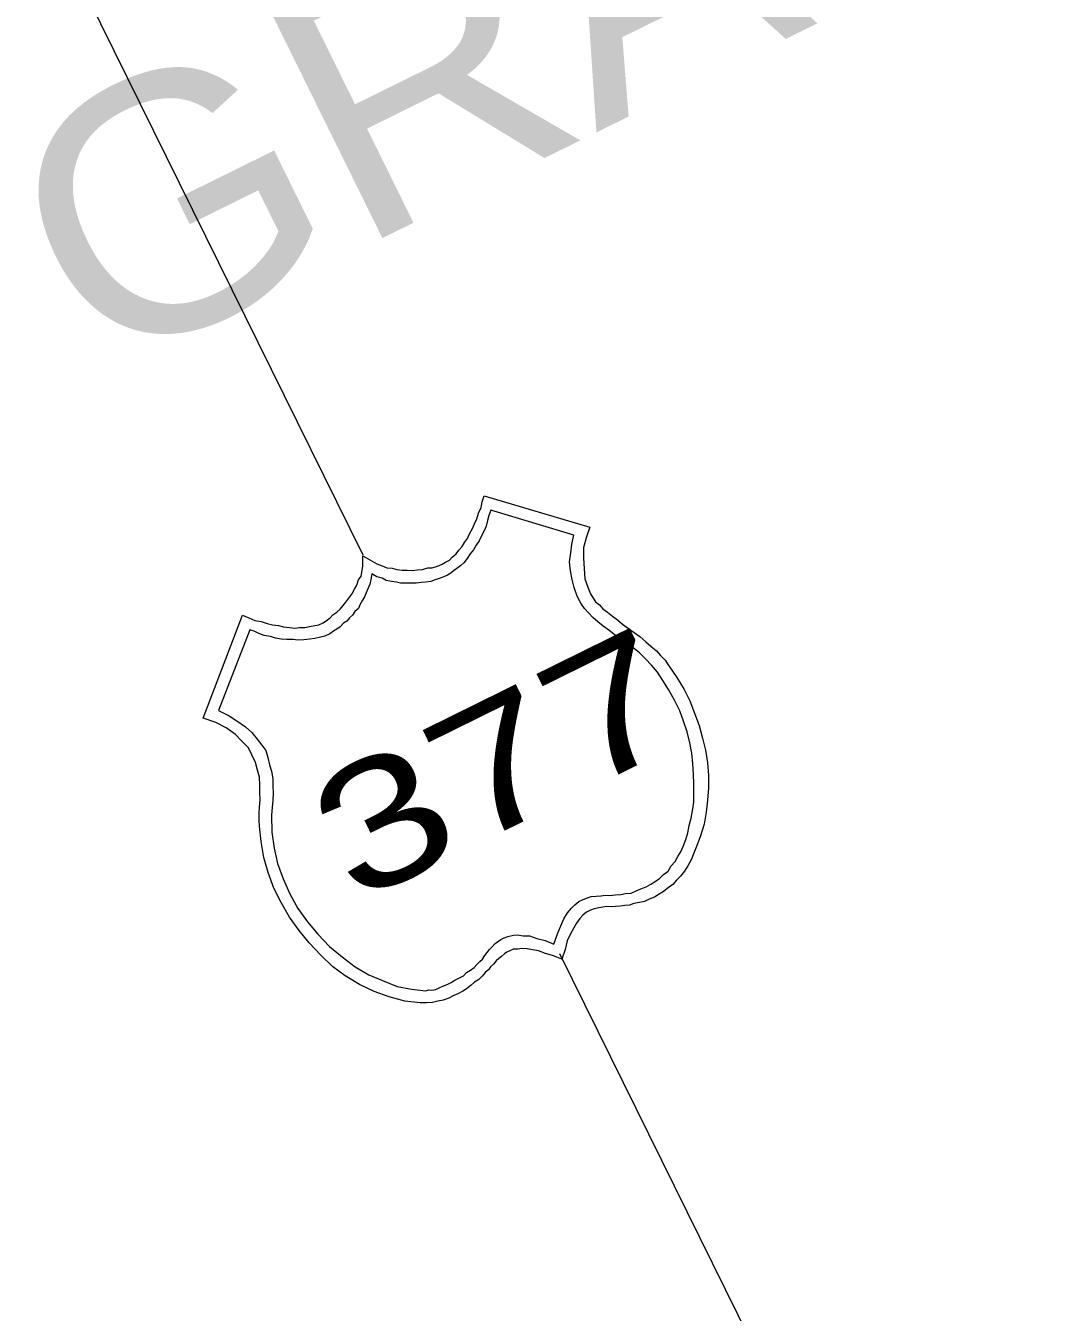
# Model space of a CAD drawing. Extents: x 2356606 to 2371222, y 6973096 to 6982644.
# Drawn here: x 2370879.1 to 2370920.3, y 6980470.1 to 6980522 of the extents above; entities that cross this region are included whole.
import ezdxf

# ---------------------------------------------------------------- set-up
doc = ezdxf.new("R2010")
doc.units = 0
doc.header["$LTSCALE"] = 2
doc.layers.add('62', color=7, linetype='Continuous', lineweight=13)
doc.layers.add('63', color=7, linetype='Continuous', lineweight=13)

msp = doc.modelspace()

# ---------------------------------------------------------------- linework, layer by layer
at = {"layer": '62'}
for p, q in [((2370892.782, 6980500.662), (2370879.15, 6980528.283)), ((2370920.14, 6980445.229), (2370900.731, 6980484.556))]:
    msp.add_line(p, q, dxfattribs=at)
for points in [[(2370886.317, 6980494.08), (2370887.909, 6980498.231), (2370888.16, 6980498.129), (2370888.41, 6980498.024), (2370888.662, 6980497.974), (2370888.903, 6980497.892), (2370889.125, 6980497.849), (2370889.368, 6980497.819), (2370889.569, 6980497.769), (2370889.809, 6980497.737), (2370890.021, 6980497.715), (2370890.212, 6980497.735), (2370890.433, 6980497.743), (2370890.615, 6980497.781), (2370890.826, 6980497.811), (2370890.987, 6980497.84), (2370891.17, 6980497.93), (2370891.342, 6980498.04), (2370891.453, 6980498.121), (2370891.564, 6980498.249), (2370891.715, 6980498.351), (2370891.856, 6980498.472), (2370891.977, 6980498.632), (2370892.089, 6980498.762), (2370892.211, 6980498.922), (2370892.332, 6980499.083), (2370892.434, 6980499.283), (2370892.524, 6980499.453), (2370892.596, 6980499.665), (2370892.701, 6980499.814), (2370892.739, 6980500.034), (2370892.77, 6980500.229), (2370892.771, 6980500.43), (2370892.773, 6980500.63), (2370892.954, 6980500.52), (2370893.152, 6980500.417), (2370893.336, 6980500.304), (2370893.545, 6980500.233), (2370893.735, 6980500.151), (2370893.949, 6980500.132), (2370894.149, 6980500.08), (2370894.361, 6980500.057), (2370894.561, 6980500.059), (2370894.773, 6980500.036), (2370894.984, 6980500.064), (2370895.175, 6980500.083), (2370895.397, 6980500.144), (2370895.569, 6980500.153), (2370895.79, 6980500.211), (2370895.973, 6980500.301), (2370896.113, 6980500.37), (2370896.275, 6980500.45), (2370896.384, 6980500.58), (2370896.547, 6980500.711), (2370896.646, 6980500.863), (2370896.78, 6980501.002), (2370896.872, 6980501.173), (2370896.992, 6980501.332), (2370897.076, 6980501.524), (2370897.197, 6980501.735), (2370897.279, 6980501.926), (2370897.381, 6980502.126), (2370897.441, 6980502.357), (2370897.554, 6980502.59), (2370897.593, 6980502.808), (2370897.676, 6980503.05), (2370901.938, 6980501.79), (2370901.805, 6980501.396), (2370901.692, 6980500.964), (2370901.68, 6980500.532), (2370901.708, 6980500.118), (2370901.735, 6980499.707), (2370901.855, 6980499.365), (2370901.963, 6980499.092), (2370902.074, 6980498.92), (2370902.175, 6980498.77), (2370902.335, 6980498.646), (2370902.463, 6980498.485), (2370902.655, 6980498.355), (2370902.855, 6980498.201), (2370903.055, 6980498.05), (2370903.266, 6980497.876), (2370903.507, 6980497.694), (2370903.737, 6980497.532), (2370903.966, 6980497.37), (2370904.198, 6980497.158), (2370904.407, 6980496.986), (2370904.629, 6980496.794), (2370904.799, 6980496.603), (2370904.988, 6980496.42), (2370905.127, 6980496.187), (2370905.457, 6980495.721), (2370905.747, 6980495.239), (2370905.976, 6980494.775), (2370906.175, 6980494.271), (2370906.364, 6980493.785), (2370906.492, 6980493.272), (2370906.61, 6980492.78), (2370906.689, 6980492.264), (2370906.736, 6980491.762), (2370906.733, 6980491.257)], [(2370906.032, 6980490.033), (2370906.083, 6980490.336), (2370906.138, 6980490.687), (2370906.137, 6980491.041), (2370906.149, 6980491.423), (2370906.134, 6980491.816), (2370906.105, 6980492.227), (2370906.067, 6980492.66), (2370905.988, 6980493.073), (2370905.871, 6980493.519), (2370905.731, 6980493.952), (2370905.571, 6980494.375), (2370905.362, 6980494.798), (2370905.125, 6980495.233), (2370904.894, 6980495.594), (2370904.675, 6980495.937), (2370904.434, 6980496.222), (2370904.185, 6980496.474), (2370903.943, 6980496.707), (2370903.683, 6980496.93), (2370903.442, 6980497.112), (2370903.183, 6980497.285), (2370902.924, 6980497.457), (2370902.712, 6980497.628), (2370902.481, 6980497.789), (2370902.271, 6980497.962), (2370902.06, 6980498.136), (2370901.89, 6980498.327), (2370901.73, 6980498.498), (2370901.571, 6980498.721), (2370901.431, 6980499.004), (2370901.313, 6980499.347), (2370901.222, 6980499.68), (2370901.155, 6980500.024), (2370901.125, 6980500.383), (2370901.169, 6980500.755), (2370901.22, 6980501.107), (2370901.291, 6980501.47), (2370897.938, 6980502.475), (2370897.862, 6980502.263), (2370897.813, 6980502.063), (2370897.751, 6980501.832), (2370897.669, 6980501.642), (2370897.568, 6980501.44), (2370897.467, 6980501.239), (2370897.354, 6980501.059), (2370897.242, 6980500.877), (2370897.101, 6980500.706), (2370896.989, 6980500.525), (2370896.848, 6980500.354), (2370896.725, 6980500.246), (2370896.565, 6980500.114), (2370896.433, 6980500.024), (2370896.332, 6980499.926), (2370896.189, 6980499.855), (2370896.049, 6980499.786), (2370895.859, 6980499.716), (2370895.686, 6980499.657), (2370895.515, 6980499.597), (2370895.304, 6980499.569), (2370895.134, 6980499.561), (2370894.922, 6980499.53), (2370894.721, 6980499.531), (2370894.549, 6980499.522), (2370894.296, 6980499.523), (2370894.128, 6980499.566), (2370893.934, 6980499.598), (2370893.715, 6980499.639), (2370893.545, 6980499.731), (2370893.342, 6980499.78), (2370893.131, 6980499.901), (2370893.087, 6980499.682), (2370893.059, 6980499.491), (2370892.977, 6980499.3), (2370892.907, 6980499.14), (2370892.836, 6980498.98), (2370892.754, 6980498.839), (2370892.643, 6980498.657), (2370892.59, 6980498.506), (2370892.45, 6980498.384), (2370892.349, 6980498.236), (2370892.229, 6980498.127), (2370892.118, 6980497.994), (2370891.983, 6980497.906), (2370891.853, 6980497.763), (2370891.721, 6980497.674), (2370891.59, 6980497.586), (2370891.439, 6980497.485), (2370891.237, 6980497.384), (2370891.055, 6980497.347), (2370890.834, 6980497.287), (2370890.623, 6980497.259), (2370890.381, 6980497.24), (2370890.141, 6980497.219), (2370889.949, 6980497.251), (2370889.696, 6980497.254), (2370889.465, 6980497.265), (2370889.242, 6980497.304), (2370889.033, 6980497.377), (2370888.79, 6980497.408), (2370888.57, 6980497.5)], [(2370888.198, 6980497.644), (2370886.945, 6980494.39), (2370887.375, 6980494.174), (2370887.716, 6980493.94), (2370888.028, 6980493.719), (2370888.287, 6980493.496), (2370888.5, 6980493.223), (2370888.686, 6980492.991), (2370888.847, 6980492.769), (2370888.937, 6980492.488), (2370889.005, 6980492.195), (2370889.083, 6980491.932), (2370889.133, 6980491.629), (2370889.132, 6980491.328), (2370889.141, 6980491.056), (2370889.138, 6980490.755), (2370889.106, 6980490.464), (2370889.085, 6980490.152), (2370889.091, 6980489.477), (2370889.189, 6980488.821), (2370889.316, 6980488.208), (2370889.546, 6980487.592), (2370889.823, 6980486.978), (2370890.144, 6980486.381), (2370890.533, 6980485.846), (2370890.952, 6980485.354), (2370891.422, 6980484.857), (2370891.935, 6980484.433), (2370892.455, 6980484.035), (2370893.017, 6980483.71), (2370893.558, 6980483.476), (2370894.151, 6980483.243), (2370894.733, 6980483.129), (2370895.317, 6980483.066), (2370895.43, 6980483.096), (2370895.56, 6980483.085), (2370895.72, 6980483.114), (2370895.881, 6980483.193), (2370896.003, 6980483.254), (2370896.174, 6980483.313), (2370896.336, 6980483.393), (2370896.487, 6980483.493), (2370896.67, 6980483.583), (2370896.832, 6980483.662), (2370896.963, 6980483.803), (2370897.115, 6980483.903), (2370897.266, 6980484.002), (2370897.376, 6980484.132), (2370897.496, 6980484.241), (2370897.601, 6980484.341), (2370897.702, 6980484.493), (2370897.793, 6980484.612), (2370897.882, 6980484.733), (2370897.985, 6980484.832), (2370898.117, 6980484.975), (2370898.206, 6980485.044), (2370898.339, 6980485.132), (2370898.48, 6980485.203), (2370898.63, 6980485.251), (2370898.852, 6980485.312), (2370899.024, 6980485.322), (2370899.245, 6980485.28), (2370899.497, 6980485.279), (2370899.798, 6980485.177), (2370900.139, 6980485.094), (2370900.492, 6980484.94), (2370900.634, 6980485.362), (2370900.776, 6980485.685), (2370900.887, 6980485.965), (2370901.042, 6980486.216), (2370901.203, 6980486.396), (2370901.334, 6980486.537), (2370901.497, 6980486.668), (2370901.678, 6980486.754), (2370901.848, 6980486.816), (2370902, 6980486.866), (2370902.192, 6980486.883), (2370902.38, 6980486.903), (2370902.573, 6980486.924), (2370902.755, 6980486.912), (2370902.967, 6980486.94), (2370903.188, 6980486.949), (2370903.388, 6980486.999), (2370903.612, 6980487.007), (2370903.813, 6980487.106), (2370904.004, 6980487.175), (2370904.217, 6980487.257), (2370904.409, 6980487.375), (2370904.58, 6980487.484), (2370904.772, 6980487.606), (2370904.924, 6980487.755), (2370905.106, 6980487.897), (2370905.226, 6980488.106), (2370905.39, 6980488.288), (2370905.49, 6980488.488), (2370905.634, 6980488.707), (2370905.735, 6980488.958), (2370905.836, 6980489.211), (2370905.898, 6980489.442), (2370905.949, 6980489.745), (2370906.032, 6980490.033)], [(2370888.57, 6980497.5), (2370888.378, 6980497.583), (2370888.198, 6980497.644)], [(2370887.243, 6980493.682), (2370886.831, 6980493.906), (2370886.317, 6980494.08)], [(2370906.733, 6980491.257), (2370906.701, 6980490.765), (2370906.639, 6980490.282), (2370906.554, 6980489.79), (2370906.401, 6980489.286), (2370906.227, 6980488.826), (2370906.033, 6980488.354), (2370905.903, 6980488.113), (2370905.761, 6980487.893), (2370905.608, 6980487.693), (2370905.436, 6980487.531), (2370905.294, 6980487.362), (2370905.112, 6980487.221), (2370904.911, 6980487.072), (2370904.739, 6980486.96), (2370904.548, 6980486.844), (2370904.336, 6980486.764), (2370904.151, 6980486.673), (2370903.95, 6980486.624), (2370903.72, 6980486.585), (2370903.548, 6980486.525), (2370903.357, 6980486.505), (2370903.165, 6980486.487), (2370902.974, 6980486.469), (2370902.803, 6980486.458), (2370902.621, 6980486.47), (2370902.461, 6980486.441), (2370902.3, 6980486.411), (2370902.118, 6980486.372), (2370901.969, 6980486.323), (2370901.806, 6980486.242), (2370901.665, 6980486.124), (2370901.532, 6980485.982), (2370901.401, 6980485.793), (2370901.29, 6980485.611), (2370901.147, 6980485.34), (2370901.024, 6980485.079), (2370900.943, 6980484.737), (2370900.81, 6980484.346), (2370900.47, 6980484.479), (2370900.146, 6980484.571), (2370899.865, 6980484.683), (2370899.624, 6980484.715), (2370899.403, 6980484.756), (2370899.191, 6980484.775), (2370899.03, 6980484.748), (2370898.859, 6980484.739), (2370898.73, 6980484.697), (2370898.59, 6980484.628), (2370898.497, 6980484.558), (2370898.375, 6980484.449), (2370898.264, 6980484.367), (2370898.163, 6980484.269), (2370898.05, 6980484.139), (2370897.931, 6980484.029), (2370897.859, 6980483.917), (2370897.718, 6980483.797), (2370897.586, 6980483.658), (2370897.454, 6980483.518), (2370897.283, 6980483.408), (2370897.142, 6980483.287), (2370896.96, 6980483.148), (2370896.81, 6980483.047), (2370896.605, 6980482.946), (2370896.446, 6980482.868), (2370896.242, 6980482.769), (2370896.012, 6980482.679), (2370895.8, 6980482.649), (2370895.578, 6980482.592), (2370895.336, 6980482.572), (2370895.083, 6980482.574), (2370894.469, 6980482.647), (2370893.836, 6980482.813), (2370893.224, 6980483.036), (2370892.634, 6980483.32), (2370892.059, 6980483.666), (2370891.55, 6980484.042), (2370891.069, 6980484.505), (2370890.599, 6980485.002), (2370890.199, 6980485.505), (2370889.809, 6980486.042), (2370889.469, 6980486.628), (2370889.18, 6980487.213), (2370888.942, 6980487.848), (2370888.776, 6980488.443), (2370888.656, 6980489.089), (2370888.6, 6980489.712), (2370888.582, 6980489.952), (2370888.582, 6980490.205), (2370888.593, 6980490.485), (2370888.626, 6980490.776), (2370888.609, 6980491.069), (2370888.609, 6980491.371), (2370888.599, 6980491.693), (2370888.511, 6980491.977), (2370888.433, 6980492.287), (2370888.283, 6980492.591), (2370888.144, 6980492.873), (2370887.883, 6980493.145), (2370887.622, 6980493.419), (2370887.243, 6980493.682)]]:
    msp.add_lwpolyline(points, dxfattribs=at)
at = {"layer": '63'}
for p, q in [((2370892.782, 6980500.662), (2370879.15, 6980528.283)), ((2370920.14, 6980445.229), (2370900.731, 6980484.556))]:
    msp.add_line(p, q, dxfattribs=at)
for points in [[(2370886.317, 6980494.08), (2370887.909, 6980498.231), (2370888.16, 6980498.129), (2370888.41, 6980498.024), (2370888.662, 6980497.974), (2370888.903, 6980497.892), (2370889.125, 6980497.849), (2370889.368, 6980497.819), (2370889.569, 6980497.769), (2370889.809, 6980497.737), (2370890.021, 6980497.715), (2370890.212, 6980497.735), (2370890.433, 6980497.743), (2370890.615, 6980497.781), (2370890.826, 6980497.811), (2370890.987, 6980497.84), (2370891.17, 6980497.93), (2370891.342, 6980498.04), (2370891.453, 6980498.121), (2370891.564, 6980498.249), (2370891.715, 6980498.351), (2370891.856, 6980498.472), (2370891.977, 6980498.632), (2370892.089, 6980498.762), (2370892.211, 6980498.922), (2370892.332, 6980499.083), (2370892.434, 6980499.283), (2370892.524, 6980499.453), (2370892.596, 6980499.665), (2370892.701, 6980499.814), (2370892.739, 6980500.034), (2370892.77, 6980500.229), (2370892.771, 6980500.43), (2370892.773, 6980500.63), (2370892.954, 6980500.52), (2370893.152, 6980500.417), (2370893.336, 6980500.304), (2370893.545, 6980500.233), (2370893.735, 6980500.151), (2370893.949, 6980500.132), (2370894.149, 6980500.08), (2370894.361, 6980500.057), (2370894.561, 6980500.059), (2370894.773, 6980500.036), (2370894.984, 6980500.064), (2370895.175, 6980500.083), (2370895.397, 6980500.144), (2370895.569, 6980500.153), (2370895.79, 6980500.211), (2370895.973, 6980500.301), (2370896.113, 6980500.37), (2370896.275, 6980500.45), (2370896.384, 6980500.58), (2370896.547, 6980500.711), (2370896.646, 6980500.863), (2370896.78, 6980501.002), (2370896.872, 6980501.173), (2370896.992, 6980501.332), (2370897.076, 6980501.524), (2370897.197, 6980501.735), (2370897.279, 6980501.926), (2370897.381, 6980502.126), (2370897.441, 6980502.357), (2370897.554, 6980502.59), (2370897.593, 6980502.808), (2370897.676, 6980503.05), (2370901.938, 6980501.79), (2370901.805, 6980501.396), (2370901.692, 6980500.964), (2370901.68, 6980500.532), (2370901.708, 6980500.118), (2370901.735, 6980499.707), (2370901.855, 6980499.365), (2370901.963, 6980499.092), (2370902.074, 6980498.92), (2370902.175, 6980498.77), (2370902.335, 6980498.646), (2370902.463, 6980498.485), (2370902.655, 6980498.355), (2370902.855, 6980498.201), (2370903.055, 6980498.05), (2370903.266, 6980497.876), (2370903.507, 6980497.694), (2370903.737, 6980497.532), (2370903.966, 6980497.37), (2370904.198, 6980497.158), (2370904.407, 6980496.986), (2370904.629, 6980496.794), (2370904.799, 6980496.603), (2370904.988, 6980496.42), (2370905.127, 6980496.187), (2370905.457, 6980495.721), (2370905.747, 6980495.239), (2370905.976, 6980494.775), (2370906.175, 6980494.271), (2370906.364, 6980493.785), (2370906.492, 6980493.272), (2370906.61, 6980492.78), (2370906.689, 6980492.264), (2370906.736, 6980491.762), (2370906.733, 6980491.257)], [(2370906.032, 6980490.033), (2370906.083, 6980490.336), (2370906.138, 6980490.687), (2370906.137, 6980491.041), (2370906.149, 6980491.423), (2370906.134, 6980491.816), (2370906.105, 6980492.227), (2370906.067, 6980492.66), (2370905.988, 6980493.073), (2370905.871, 6980493.519), (2370905.731, 6980493.952), (2370905.571, 6980494.375), (2370905.362, 6980494.798), (2370905.125, 6980495.233), (2370904.894, 6980495.594), (2370904.675, 6980495.937), (2370904.434, 6980496.222), (2370904.185, 6980496.474), (2370903.943, 6980496.707), (2370903.683, 6980496.93), (2370903.442, 6980497.112), (2370903.183, 6980497.285), (2370902.924, 6980497.457), (2370902.712, 6980497.628), (2370902.481, 6980497.789), (2370902.271, 6980497.962), (2370902.06, 6980498.136), (2370901.89, 6980498.327), (2370901.73, 6980498.498), (2370901.571, 6980498.721), (2370901.431, 6980499.004), (2370901.313, 6980499.347), (2370901.222, 6980499.68), (2370901.155, 6980500.024), (2370901.125, 6980500.383), (2370901.169, 6980500.755), (2370901.22, 6980501.107), (2370901.291, 6980501.47), (2370897.938, 6980502.475), (2370897.862, 6980502.263), (2370897.813, 6980502.063), (2370897.751, 6980501.832), (2370897.669, 6980501.642), (2370897.568, 6980501.44), (2370897.467, 6980501.239), (2370897.354, 6980501.059), (2370897.242, 6980500.877), (2370897.101, 6980500.706), (2370896.989, 6980500.525), (2370896.848, 6980500.354), (2370896.725, 6980500.246), (2370896.565, 6980500.114), (2370896.433, 6980500.024), (2370896.332, 6980499.926), (2370896.189, 6980499.855), (2370896.049, 6980499.786), (2370895.859, 6980499.716), (2370895.686, 6980499.657), (2370895.515, 6980499.597), (2370895.304, 6980499.569), (2370895.134, 6980499.561), (2370894.922, 6980499.53), (2370894.721, 6980499.531), (2370894.549, 6980499.522), (2370894.296, 6980499.523), (2370894.128, 6980499.566), (2370893.934, 6980499.598), (2370893.715, 6980499.639), (2370893.545, 6980499.731), (2370893.342, 6980499.78), (2370893.131, 6980499.901), (2370893.087, 6980499.682), (2370893.059, 6980499.491), (2370892.977, 6980499.3), (2370892.907, 6980499.14), (2370892.836, 6980498.98), (2370892.754, 6980498.839), (2370892.643, 6980498.657), (2370892.59, 6980498.506), (2370892.45, 6980498.384), (2370892.349, 6980498.236), (2370892.229, 6980498.127), (2370892.118, 6980497.994), (2370891.983, 6980497.906), (2370891.853, 6980497.763), (2370891.721, 6980497.674), (2370891.59, 6980497.586), (2370891.439, 6980497.485), (2370891.237, 6980497.384), (2370891.055, 6980497.347), (2370890.834, 6980497.287), (2370890.623, 6980497.259), (2370890.381, 6980497.24), (2370890.141, 6980497.219), (2370889.949, 6980497.251), (2370889.696, 6980497.254), (2370889.465, 6980497.265), (2370889.242, 6980497.304), (2370889.033, 6980497.377), (2370888.79, 6980497.408), (2370888.57, 6980497.5)], [(2370888.198, 6980497.644), (2370886.945, 6980494.39), (2370887.375, 6980494.174), (2370887.716, 6980493.94), (2370888.028, 6980493.719), (2370888.287, 6980493.496), (2370888.5, 6980493.223), (2370888.686, 6980492.991), (2370888.847, 6980492.769), (2370888.937, 6980492.488), (2370889.005, 6980492.195), (2370889.083, 6980491.932), (2370889.133, 6980491.629), (2370889.132, 6980491.328), (2370889.141, 6980491.056), (2370889.138, 6980490.755), (2370889.106, 6980490.464), (2370889.085, 6980490.152), (2370889.091, 6980489.477), (2370889.189, 6980488.821), (2370889.316, 6980488.208), (2370889.546, 6980487.592), (2370889.823, 6980486.978), (2370890.144, 6980486.381), (2370890.533, 6980485.846), (2370890.952, 6980485.354), (2370891.422, 6980484.857), (2370891.935, 6980484.433), (2370892.455, 6980484.035), (2370893.017, 6980483.71), (2370893.558, 6980483.476), (2370894.151, 6980483.243), (2370894.733, 6980483.129), (2370895.317, 6980483.066), (2370895.43, 6980483.096), (2370895.56, 6980483.085), (2370895.72, 6980483.114), (2370895.881, 6980483.193), (2370896.003, 6980483.254), (2370896.174, 6980483.313), (2370896.336, 6980483.393), (2370896.487, 6980483.493), (2370896.67, 6980483.583), (2370896.832, 6980483.662), (2370896.963, 6980483.803), (2370897.115, 6980483.903), (2370897.266, 6980484.002), (2370897.376, 6980484.132), (2370897.496, 6980484.241), (2370897.601, 6980484.341), (2370897.702, 6980484.493), (2370897.793, 6980484.612), (2370897.882, 6980484.733), (2370897.985, 6980484.832), (2370898.117, 6980484.975), (2370898.206, 6980485.044), (2370898.339, 6980485.132), (2370898.48, 6980485.203), (2370898.63, 6980485.251), (2370898.852, 6980485.312), (2370899.024, 6980485.322), (2370899.245, 6980485.28), (2370899.497, 6980485.279), (2370899.798, 6980485.177), (2370900.139, 6980485.094), (2370900.492, 6980484.94), (2370900.634, 6980485.362), (2370900.776, 6980485.685), (2370900.887, 6980485.965), (2370901.042, 6980486.216), (2370901.203, 6980486.396), (2370901.334, 6980486.537), (2370901.497, 6980486.668), (2370901.678, 6980486.754), (2370901.848, 6980486.816), (2370902, 6980486.866), (2370902.192, 6980486.883), (2370902.38, 6980486.903), (2370902.573, 6980486.924), (2370902.755, 6980486.912), (2370902.967, 6980486.94), (2370903.188, 6980486.949), (2370903.388, 6980486.999), (2370903.612, 6980487.007), (2370903.813, 6980487.106), (2370904.004, 6980487.175), (2370904.217, 6980487.257), (2370904.409, 6980487.375), (2370904.58, 6980487.484), (2370904.772, 6980487.606), (2370904.924, 6980487.755), (2370905.106, 6980487.897), (2370905.226, 6980488.106), (2370905.39, 6980488.288), (2370905.49, 6980488.488), (2370905.634, 6980488.707), (2370905.735, 6980488.958), (2370905.836, 6980489.211), (2370905.898, 6980489.442), (2370905.949, 6980489.745), (2370906.032, 6980490.033)], [(2370888.57, 6980497.5), (2370888.378, 6980497.583), (2370888.198, 6980497.644)], [(2370887.243, 6980493.682), (2370886.831, 6980493.906), (2370886.317, 6980494.08)], [(2370906.733, 6980491.257), (2370906.701, 6980490.765), (2370906.639, 6980490.282), (2370906.554, 6980489.79), (2370906.401, 6980489.286), (2370906.227, 6980488.826), (2370906.033, 6980488.354), (2370905.903, 6980488.113), (2370905.761, 6980487.893), (2370905.608, 6980487.693), (2370905.436, 6980487.531), (2370905.294, 6980487.362), (2370905.112, 6980487.221), (2370904.911, 6980487.072), (2370904.739, 6980486.96), (2370904.548, 6980486.844), (2370904.336, 6980486.764), (2370904.151, 6980486.673), (2370903.95, 6980486.624), (2370903.72, 6980486.585), (2370903.548, 6980486.525), (2370903.357, 6980486.505), (2370903.165, 6980486.487), (2370902.974, 6980486.469), (2370902.803, 6980486.458), (2370902.621, 6980486.47), (2370902.461, 6980486.441), (2370902.3, 6980486.411), (2370902.118, 6980486.372), (2370901.969, 6980486.323), (2370901.806, 6980486.242), (2370901.665, 6980486.124), (2370901.532, 6980485.982), (2370901.401, 6980485.793), (2370901.29, 6980485.611), (2370901.147, 6980485.34), (2370901.024, 6980485.079), (2370900.943, 6980484.737), (2370900.81, 6980484.346), (2370900.47, 6980484.479), (2370900.146, 6980484.571), (2370899.865, 6980484.683), (2370899.624, 6980484.715), (2370899.403, 6980484.756), (2370899.191, 6980484.775), (2370899.03, 6980484.748), (2370898.859, 6980484.739), (2370898.73, 6980484.697), (2370898.59, 6980484.628), (2370898.497, 6980484.558), (2370898.375, 6980484.449), (2370898.264, 6980484.367), (2370898.163, 6980484.269), (2370898.05, 6980484.139), (2370897.931, 6980484.029), (2370897.859, 6980483.917), (2370897.718, 6980483.797), (2370897.586, 6980483.658), (2370897.454, 6980483.518), (2370897.283, 6980483.408), (2370897.142, 6980483.287), (2370896.96, 6980483.148), (2370896.81, 6980483.047), (2370896.605, 6980482.946), (2370896.446, 6980482.868), (2370896.242, 6980482.769), (2370896.012, 6980482.679), (2370895.8, 6980482.649), (2370895.578, 6980482.592), (2370895.336, 6980482.572), (2370895.083, 6980482.574), (2370894.469, 6980482.647), (2370893.836, 6980482.813), (2370893.224, 6980483.036), (2370892.634, 6980483.32), (2370892.059, 6980483.666), (2370891.55, 6980484.042), (2370891.069, 6980484.505), (2370890.599, 6980485.002), (2370890.199, 6980485.505), (2370889.809, 6980486.042), (2370889.469, 6980486.628), (2370889.18, 6980487.213), (2370888.942, 6980487.848), (2370888.776, 6980488.443), (2370888.656, 6980489.089), (2370888.6, 6980489.712), (2370888.582, 6980489.952), (2370888.582, 6980490.205), (2370888.593, 6980490.485), (2370888.626, 6980490.776), (2370888.609, 6980491.069), (2370888.609, 6980491.371), (2370888.599, 6980491.693), (2370888.511, 6980491.977), (2370888.433, 6980492.287), (2370888.283, 6980492.591), (2370888.144, 6980492.873), (2370887.883, 6980493.145), (2370887.622, 6980493.419), (2370887.243, 6980493.682)]]:
    msp.add_lwpolyline(points, dxfattribs=at)

# ---------------------------------------------------------------- texts
at = {"layer": '62'}
for s, height, width, p in [('GRAPEVINE', 10.21, 1.1, (2370881.98, 6980507.75)), ('377', 5.108, 1.35, (2370892.427, 6980486.532))]:
    msp.add_text(s, height=height, rotation=26.268, dxfattribs=dict(at, width=width)).set_placement(p)
at = {"layer": '63'}
for s, height, width, p in [('GRAPEVINE', 10.21, 1.1, (2370881.98, 6980507.75)), ('377', 5.108, 1.35, (2370892.427, 6980486.532))]:
    msp.add_text(s, height=height, rotation=26.268, dxfattribs=dict(at, width=width)).set_placement(p)

doc.saveas('drawing.dxf')
